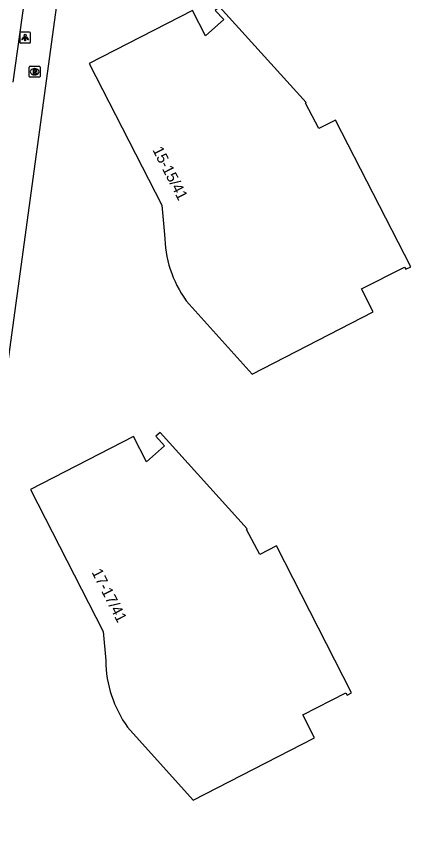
# Model space of a CAD drawing. Extents: x 161402 to 161933, y 381650 to 382313.
# Drawn here: x 161770 to 161805.9, y 382001.8 to 382075.9 of the extents above; entities that cross this region are included whole.
import ezdxf

# ---------------------------------------------------------------- set-up
doc = ezdxf.new("R2010")
doc.units = 0
for name, color, linetype in [('IMGEO_Brandkraan', 7, 'Continuous'), ('IMGEO_Lichtpunt', 7, 'Continuous'), ('IMGEO_Pand', 7, 'Continuous'), ('IMGEO_Pand_nummerreeks', 7, 'Continuous'), ('IMGEO_Rijbaan_lokaal_gesloten', 7, 'Continuous'), ('IMGEO_Voetpad_open', 7, 'Continuous')]:
    doc.layers.add(name, color=color, linetype=linetype)

msp = doc.modelspace()

# ---------------------------------------------------------------- linework, layer by layer
at = {"layer": 'IMGEO_Brandkraan'}
for p, q in [((161771.177, 382070.428), (161771.177, 382071.28)), ((161771.252, 382071.354), (161772.104, 382071.354)), ((161771.665, 382071.134), (161771.69, 382071.134)), ((161772.178, 382071.28), (161772.178, 382070.428)), ((161772.104, 382070.354), (161771.252, 382070.354)), ((161771.688, 382070.574), (161771.663, 382070.574))]:
    msp.add_line(p, q, dxfattribs=at)
for points in [[(161771.177, 382070.428), (161771.177, 382071.28)], [(161771.252, 382071.354), (161772.104, 382071.354)], [(161771.525, 382071.054), (161771.525, 382070.654), (161771.738, 382070.654)], [(161771.756, 382071.054), (161771.525, 382071.054)], [(161772.178, 382071.28), (161772.178, 382070.428)], [(161772.104, 382070.354), (161771.252, 382070.354)], [(161771.704, 382070.973), (161771.65, 382070.973), (161771.65, 382070.897)], [(161771.65, 382070.897), (161771.703, 382070.897)], [(161771.712, 382070.821), (161771.65, 382070.821), (161771.65, 382070.74)], [(161771.65, 382070.74), (161771.712, 382070.74)]]:
    msp.add_lwpolyline(points, dxfattribs=at)
for centre, radius, start, end in [((161771.254, 382071.278), 0.0765, 91.55205, 178.44795), ((161771.254, 382071.278), 0.0765, 91.55205, 178.44795), ((161771.76, 382070.909), 0.145, 59.4692, 91.53667), ((161771.785, 382070.956), 0.0922, 285.51372, 58.15012), ((161772.102, 382071.278), 0.0765, 1.55205, 88.44795), ((161772.102, 382071.278), 0.0765, 1.55205, 88.44795), ((161771.254, 382070.43), 0.0765, 181.55205, 268.44795), ((161771.254, 382070.43), 0.0765, 181.55205, 268.44795), ((161771.705, 382070.935), 0.0379, 267.82845, 90.93552), ((161771.713, 382070.78), 0.0404, 269.87594, 90.50774), ((161771.744, 382070.905), 0.251, 268.66757, 293.53466), ((161771.79, 382070.764), 0.105, 301.31148, 78.98903), ((161772.102, 382070.43), 0.0765, 271.55205, 358.44795), ((161772.102, 382070.43), 0.0765, 271.55205, 358.44795)]:
    msp.add_arc(centre, radius, start, end, dxfattribs=at)
for centre, major_axis, ratio, start_param, end_param in [((161771.664, 382070.854), (-0.387, 0.002), 0.722429, 4.712389, 7.853982), ((161771.689, 382070.854), (-0.39, 0.002), 0.717154, 1.570796, 4.712389)]:
    msp.add_ellipse(centre, major_axis=major_axis, ratio=ratio, start_param=start_param, end_param=end_param, dxfattribs=at)
at = {"layer": 'IMGEO_Lichtpunt'}
for p, q in [((161770.311, 382074.374), (161770.311, 382073.567)), ((161770.311, 382074.374), (161770.311, 382073.567)), ((161771.213, 382074.469), (161770.405, 382074.469)), ((161771.213, 382074.469), (161770.405, 382074.469)), ((161771.307, 382073.567), (161771.307, 382074.374)), ((161771.307, 382073.567), (161771.307, 382074.374)), ((161770.405, 382073.473), (161771.213, 382073.473)), ((161770.405, 382073.473), (161771.213, 382073.473))]:
    msp.add_line(p, q, dxfattribs=at)
for points in [[(161770.685, 382074.038), (161770.724, 382074.01), (161770.536, 382073.748), (161770.498, 382073.775), (161770.685, 382074.038)], [(161770.787, 382073.99), (161770.834, 382073.99), (161770.834, 382073.668), (161770.787, 382073.668), (161770.787, 382073.99)], [(161770.897, 382074.01), (161770.935, 382074.037), (161771.122, 382073.775), (161771.083, 382073.747), (161770.897, 382074.01)]]:
    msp.add_lwpolyline(points, dxfattribs=at)
msp.add_circle((161770.81, 382074.172), 0.0994, dxfattribs=at)
for centre, start, end in [((161770.405, 382074.374), 90, 180), ((161770.405, 382074.374), 90, 180), ((161771.213, 382074.374), 0, 90), ((161771.213, 382074.374), 0, 90), ((161770.405, 382073.567), 180, 270), ((161770.405, 382073.567), 180, 270), ((161771.213, 382073.567), 270, 0), ((161771.213, 382073.567), 270, 360)]:
    msp.add_arc(centre, 0.0946, start, end, dxfattribs=at)
at = {"layer": 'IMGEO_Pand'}
for points in [[(161796.339, 382068), (161796.387, 382068.043), (161788.484, 382076.777), (161788.117, 382076.444), (161788.878, 382075.604), (161787.222, 382074.116), (161786.037, 382076.43), (161776.645, 382071.618), (161783.263, 382058.701), (161783.505, 382056.018)], [(161785.474, 382049.988), (161791.458, 382043.303), (161802.476, 382048.979), (161801.419, 382051.074), (161805.338, 382053.051), (161805.443, 382052.848), (161805.902, 382053.086), (161799.064, 382066.435), (161797.532, 382065.679), (161796.339, 382068)], [(161793.688, 382027.645), (161792.159, 382026.86), (161790.963, 382029.151), (161791.008, 382029.192), (161783.087, 382037.964), (161782.716, 382037.629), (161783.487, 382036.775), (161781.865, 382035.293), (161780.678, 382037.609), (161771.287, 382032.794), (161777.917, 382019.851), (161778.143, 382017.19)], [(161780.132, 382011.119), (161786.098, 382004.476), (161797.153, 382010.158), (161796.087, 382012.25), (161799.998, 382014.242), (161800.11, 382014.03), (161800.527, 382014.251), (161793.688, 382027.645)]]:
    msp.add_lwpolyline(points, dxfattribs=at)
for centre, radius, start, end in [((161793.818, 382056.049), 10.313, 180.17191, 215.99533), ((161788.828, 382017.329), 10.686, 180.74706, 215.53293)]:
    msp.add_arc(centre, radius, start, end, dxfattribs=at)
at = {"layer": 'IMGEO_Rijbaan_lokaal_gesloten'}
msp.add_lwpolyline([(161772.36, 382089.55), (161770.706, 382077.294), (161769.695, 382069.904)], dxfattribs=at)
at = {"layer": 'IMGEO_Voetpad_open'}
msp.add_lwpolyline([(161761.87, 381990.395), (161762.821, 381997.456), (161773.703, 382076.916)], dxfattribs=at)

# ---------------------------------------------------------------- texts
at = {"layer": 'IMGEO_Pand_nummerreeks'}
for s, rotation, p in [('15-15/41', 297.12934, (161782.37, 382063.734)), ('17-17/41', 297.12361, (161776.832, 382025.258))]:
    msp.add_text(s, height=1, rotation=rotation, dxfattribs=at).set_placement(p)

doc.saveas('drawing.dxf')
